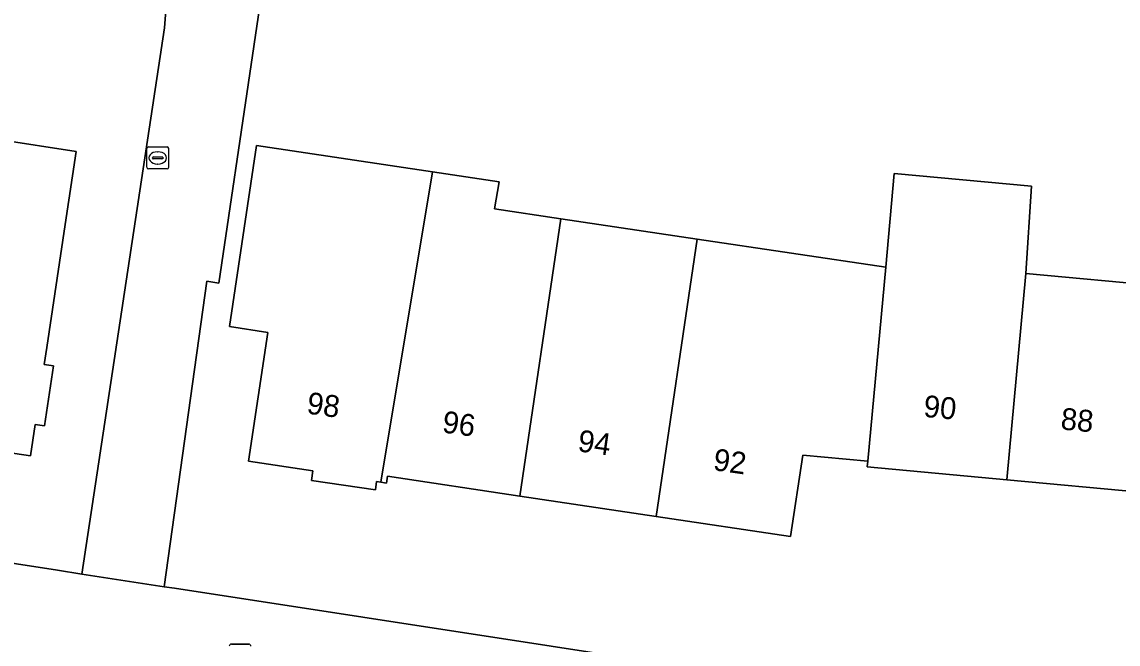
# Model space of a CAD drawing. Extents: x 161483 to 162250, y 379484 to 380833.
# Drawn here: x 161752.7 to 161802.8, y 380575.5 to 380603.9 of the extents above; entities that cross this region are included whole.
import ezdxf

# ---------------------------------------------------------------- set-up
doc = ezdxf.new("R2010")
doc.units = 0
for name, color, linetype in [('IMGEO_Erf', 7, 'Continuous'), ('IMGEO_Kolk', 7, 'Continuous'), ('IMGEO_Lichtmast', 7, 'Continuous'), ('IMGEO_Pand', 7, 'Continuous'), ('IMGEO_Pand_nummerreeks', 7, 'Continuous'), ('IMGEO_Rijbaan_lokaal_open', 7, 'Continuous'), ('IMGEO_Voetpad_open', 7, 'Continuous')]:
    doc.layers.add(name, color=color, linetype=linetype)

msp = doc.modelspace()

# ---------------------------------------------------------------- linework, layer by layer
at = {"layer": 'IMGEO_Erf'}
for points in [[(161724.808, 380583.386), (161754.33, 380578.833), (161755.449, 380578.66), (161759.226, 380603.627), (161759.278, 380604.221), (161759.258, 380604.817), (161759.121, 380605.582), (161758.929, 380606.161), (161758.674, 380606.698), (161758.262, 380607.322), (161757.82, 380607.818), (161757.141, 380608.37), (161756.451, 380608.757), (161755.815, 380608.996), (161755.152, 380609.143), (161722.17, 380614.317)], [(161764.673, 380611.963), (161761.717, 380591.955), (161761.171, 380592.041), (161759.209, 380578.08), (161759.686, 380578.007), (161785.522, 380574.037), (161840.43, 380565.564), (161846.266, 380603.381), (161845.162, 380605.856)], [(161751.618, 380598.528), (161755.186, 380597.979), (161754.686, 380594.639), (161753.844, 380589.01), (161753.729, 380588.238), (161754.154, 380588.174), (161753.745, 380585.435), (161753.319, 380585.498), (161753.105, 380584.064), (161747.257, 380584.939)], [(161804.014, 380582.389), (161797.742, 380582.966), (161791.364, 380583.553), (161791.389, 380583.823), (161788.411, 380584.097), (161787.854, 380580.372), (161781.708, 380581.291), (161775.476, 380582.223), (161769.422, 380583.128), (161769.376, 380582.818), (161769.114, 380582.857), (161768.928, 380582.885), (161768.871, 380582.505), (161765.954, 380582.941), (161766.019, 380583.382), (161763.069, 380583.823), (161763.948, 380589.708), (161762.198, 380589.969), (161763.435, 380598.249), (161771.49, 380597.045), (161774.53, 380596.59), (161774.323, 380595.354), (161777.354, 380594.901), (161783.586, 380593.969), (161792.208, 380592.68), (161792.598, 380596.971), (161798.869, 380596.394), (161798.61, 380592.401), (161804.883, 380591.824)]]:
    msp.add_lwpolyline(points, dxfattribs=at)
at = {"layer": 'IMGEO_Kolk'}
for p, q in [((161758.419, 380597.255), (161758.419, 380598.107)), ((161758.494, 380598.181), (161759.346, 380598.181)), ((161759.42, 380598.107), (161759.42, 380597.255)), ((161758.678, 380597.675), (161758.678, 380597.687)), ((161759.116, 380597.638), (161758.718, 380597.638)), ((161758.721, 380597.724), (161759.119, 380597.724)), ((161758.907, 380597.961), (161758.932, 380597.961)), ((161759.162, 380597.687), (161759.162, 380597.675)), ((161759.346, 380597.181), (161758.494, 380597.181)), ((161758.93, 380597.401), (161758.905, 380597.401))]:
    msp.add_line(p, q, dxfattribs=at)
for points in [[(161758.419, 380597.255), (161758.419, 380598.107)], [(161758.494, 380598.181), (161759.346, 380598.181)], [(161759.42, 380598.107), (161759.42, 380597.255)], [(161759.346, 380597.181), (161758.494, 380597.181)]]:
    msp.add_lwpolyline(points, dxfattribs=at)
for centre, radius, start, end in [((161758.496, 380598.105), 0.0765, 91.552, 178.448), ((161758.496, 380598.105), 0.0765, 91.552, 178.448), ((161759.344, 380598.105), 0.0765, 1.552, 88.448), ((161759.344, 380598.105), 0.0765, 1.552, 88.448), ((161758.718, 380597.684), 0.0403, 85.8775, 175.7526), ((161758.715, 380597.674), 0.0366, 178.938, 274.7102), ((161759.119, 380597.681), 0.043, 264.8664, 352.4533), ((161759.123, 380597.686), 0.0386, 1.7309, 96.639), ((161758.496, 380597.257), 0.0765, 181.552, 268.448), ((161758.496, 380597.257), 0.0765, 181.552, 268.448), ((161759.344, 380597.257), 0.0765, 271.552, 358.448), ((161759.344, 380597.257), 0.0765, 271.552, 358.448)]:
    msp.add_arc(centre, radius, start, end, dxfattribs=at)
for centre, major_axis, ratio, start_param, end_param in [((161758.906, 380597.681), (-0.387, 0.002), 0.722429, 4.712389, 7.853982), ((161758.931, 380597.681), (-0.39, 0.002), 0.717154, 1.570796, 4.712389)]:
    msp.add_ellipse(centre, major_axis=major_axis, ratio=ratio, start_param=start_param, end_param=end_param, dxfattribs=at)
at = {"layer": 'IMGEO_Lichtmast'}
for p, q in [((161762.293, 380575.459), (161763.083, 380575.459)), ((161763.083, 380575.459), (161762.293, 380575.459))]:
    msp.add_line(p, q, dxfattribs=at)
for centre, start, end in [((161762.293, 380575.359), 90, 180), ((161762.293, 380575.359), 90, 180), ((161763.083, 380575.359), 0, 90), ((161763.083, 380575.359), 360, 90)]:
    msp.add_arc(centre, 0.1, start, end, dxfattribs=at)
at = {"layer": 'IMGEO_Pand'}
for points in [[(161749.417, 380599.1), (161747.257, 380584.939), (161753.105, 380584.064), (161753.319, 380585.498), (161753.745, 380585.435), (161754.154, 380588.174), (161753.729, 380588.238), (161753.844, 380589.01), (161754.686, 380594.639), (161755.186, 380597.979), (161751.618, 380598.528), (161751.654, 380598.765)], [(161771.49, 380597.045), (161763.435, 380598.249), (161762.198, 380589.969), (161763.948, 380589.708), (161763.069, 380583.823), (161766.019, 380583.382), (161765.954, 380582.941), (161768.871, 380582.505), (161768.928, 380582.885), (161769.114, 380582.857)], [(161771.49, 380597.045), (161769.114, 380582.857), (161769.376, 380582.818), (161769.422, 380583.128), (161775.476, 380582.223), (161777.354, 380594.901), (161774.323, 380595.354), (161774.53, 380596.59)], [(161798.61, 380592.401), (161798.869, 380596.394), (161792.598, 380596.971), (161792.208, 380592.68), (161791.389, 380583.823), (161791.364, 380583.553), (161797.742, 380582.966)], [(161783.586, 380593.969), (161777.354, 380594.901), (161775.476, 380582.223), (161781.708, 380581.291)], [(161792.208, 380592.68), (161783.586, 380593.969), (161781.708, 380581.291), (161787.854, 380580.372), (161788.411, 380584.097), (161791.389, 380583.823)], [(161804.014, 380582.389), (161804.883, 380591.824), (161798.61, 380592.401), (161797.742, 380582.966)]]:
    msp.add_lwpolyline(points, close=True, dxfattribs=at)
at = {"layer": 'IMGEO_Rijbaan_lokaal_open'}
msp.add_lwpolyline([(161764.673, 380611.963), (161764.462, 380611.994), (161764.751, 380613.935), (161762.888, 380614.224), (161722.998, 380620.409), (161722.17, 380614.317), (161755.152, 380609.143), (161755.815, 380608.996), (161756.451, 380608.757), (161757.141, 380608.37), (161757.82, 380607.818), (161758.262, 380607.322), (161758.674, 380606.698), (161758.929, 380606.161), (161759.121, 380605.582), (161759.258, 380604.817), (161759.278, 380604.221), (161759.226, 380603.627), (161755.449, 380578.66), (161759.209, 380578.08), (161761.171, 380592.041), (161761.717, 380591.955)], close=True, dxfattribs=at)
at = {"layer": 'IMGEO_Voetpad_open'}
msp.add_lwpolyline([(162007.859, 380539.593), (162001.608, 380540.698), (162000, 380540.965), (161989.926, 380542.639), (161963.411, 380546.705), (161933.1, 380551.357), (161926.533, 380552.341), (161923.744, 380552.759), (161920.738, 380553.21), (161887.994, 380558.235), (161850.616, 380563.993), (161845.302, 380564.812), (161842.113, 380565.304), (161840.43, 380565.564), (161785.522, 380574.037), (161759.686, 380578.007), (161759.209, 380578.08), (161755.449, 380578.66), (161754.33, 380578.833), (161724.808, 380583.386), (161711.262, 380585.528)], dxfattribs=at)

# ---------------------------------------------------------------- texts
at = {"layer": 'IMGEO_Pand_nummerreeks'}
for s, rotation, p in [('98', 352.0732, (161765.699, 380586.001)), ('90', 354.7402, (161793.908, 380585.848)), ('96', 352.0732, (161771.892, 380585.139)), ('88', 354.7414, (161800.179, 380585.272)), ('94', 352.0732, (161778.089, 380584.276)), ('92', 352.076, (161784.283, 380583.414))]:
    msp.add_text(s, height=1, rotation=rotation, dxfattribs=at).set_placement(p)

doc.saveas('drawing.dxf')
